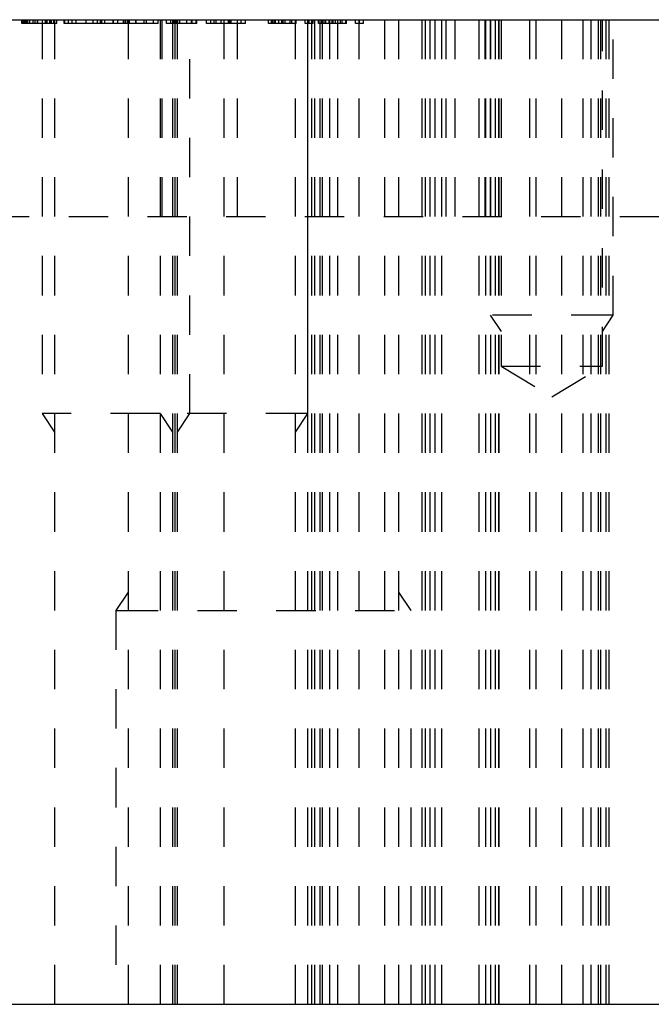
# Model space of a CAD drawing. Header units: inches. Extents: x 1802 to 2468, y -253 to -72.
# Tile 533 of 570: x 2396.67 to 2398.27, y -199.46 to -196.96. Entities that reach past the tile are written whole.
import ezdxf

# ---------------------------------------------------------------- set-up
doc = ezdxf.new("R2010")
doc.units = ezdxf.units.IN
doc.header["$LTSCALE"] = 0.5
doc.header["$MEASUREMENT"] = 0
doc.linetypes.add('HIDDEN', pattern=[0.225, 0.15, -0.075])
doc.layers.add('SID-M-H', color=4, linetype='HIDDEN')
doc.layers.add('SID-M-S', color=105, linetype='Continuous')

msp = doc.modelspace()

# ---------------------------------------------------------------- linework, layer by layer
at = {"layer": 'SID-M-H'}
for p, q in [((2396.67439, -196.96887), (2396.67439, -196.95887)), ((2396.67593, -196.96887), (2396.67593, -196.95887)), ((2396.679, -196.96887), (2396.679, -196.95887)), ((2396.68208, -196.96887), (2396.68208, -196.95887)), ((2396.68516, -196.96887), (2396.68516, -196.95887)), ((2396.6867, -196.96887), (2396.6867, -196.95887)), ((2396.68977, -196.96887), (2396.68977, -196.95887)), ((2396.69456, -196.96887), (2396.69456, -196.95887)), ((2396.70323, -196.96887), (2396.70323, -196.95887)), ((2396.70823, -196.96887), (2396.70823, -196.95887)), ((2396.71441, -196.96887), (2396.71441, -196.95887)), ((2396.7146, -196.96887), (2396.7146, -196.95887)), ((2396.71472, -196.96887), (2396.71472, -196.95887)), ((2396.71487, -196.96887), (2396.71487, -196.95887)), ((2396.72603, -196.95887), (2396.72603, -197.95887)), ((2396.73439, -196.96887), (2396.73439, -196.95887)), ((2396.73576, -196.96887), (2396.73576, -196.95887)), ((2396.739, -196.96887), (2396.739, -196.95887)), ((2396.74516, -196.96887), (2396.74516, -196.95887)), ((2396.74759, -196.96887), (2396.74759, -196.95887)), ((2396.74876, -196.96887), (2396.74876, -196.95887)), ((2396.74977, -196.96887), (2396.74977, -196.95887)), ((2396.76362, -196.96887), (2396.74977, -196.96887)), ((2396.75593, -196.96887), (2396.75593, -196.95887)), ((2396.75728, -196.95887), (2396.75728, -199.45887)), ((2396.76362, -196.96887), (2396.76362, -196.95887)), ((2396.78208, -196.96887), (2396.78208, -196.95887)), ((2396.78355, -196.96887), (2396.78208, -196.96887)), ((2396.78355, -196.96887), (2396.78355, -196.95887)), ((2396.79285, -196.96887), (2396.78355, -196.96887)), ((2396.79285, -196.96887), (2396.79285, -196.95887)), ((2396.85593, -196.96887), (2396.79285, -196.96887)), ((2396.80208, -196.96887), (2396.80208, -196.95887)), ((2396.81285, -196.96887), (2396.81285, -196.95887)), ((2396.83771, -196.96887), (2396.83771, -196.95887)), ((2396.85593, -196.96887), (2396.85593, -196.95887)), ((2396.87439, -196.96887), (2396.85593, -196.96887)), ((2396.8667, -196.96887), (2396.8667, -196.95887)), ((2396.87439, -196.96887), (2396.87439, -196.95887)), ((2396.87746, -196.96887), (2396.87746, -196.95887)), ((2396.88516, -196.96887), (2396.88516, -196.95887)), ((2396.9067, -196.96887), (2396.9067, -196.95887)), ((2396.90682, -196.96887), (2396.90682, -196.95887)), ((2396.90718, -196.96887), (2396.90718, -196.95887)), ((2396.91845, -196.96887), (2396.91845, -196.95887)), ((2396.93292, -196.96887), (2396.93292, -196.95887)), ((2396.9367, -196.96887), (2396.9367, -196.95887)), ((2396.99109, -196.96887), (2396.9367, -196.96887)), ((2396.93746, -196.96887), (2396.93746, -196.95887)), ((2396.94254, -196.96887), (2396.94254, -196.95887)), ((2396.94478, -196.95887), (2396.94478, -199.45887)), ((2396.94823, -196.96887), (2396.94823, -196.95887)), ((2396.96362, -196.96887), (2396.96362, -196.95887)), ((2396.96427, -196.96887), (2396.96427, -196.95887)), ((2396.96516, -196.96887), (2396.96516, -196.95887)), ((2396.98542, -196.96887), (2396.98542, -196.95887)), ((2396.99109, -196.96887), (2396.99109, -196.95887)), ((2397.00884, -196.96887), (2396.99109, -196.96887)), ((2397.00884, -196.96887), (2397.00884, -196.95887)), ((2397.02054, -196.96887), (2397.00884, -196.96887)), ((2397.02054, -196.96887), (2397.02054, -196.95887)), ((2397.02603, -196.95887), (2397.02603, -199.45887)), ((2397.02603, -196.95887), (2397.02603, -197.95887)), ((2397.0306, -197.45887), (2397.0306, -196.95887)), ((2397.04208, -196.96887), (2397.04208, -196.95887)), ((2397.05285, -196.96887), (2397.04208, -196.96887)), ((2397.05285, -196.96887), (2397.05285, -196.95887)), ((2397.0616, -196.96887), (2397.05285, -196.96887)), ((2397.05728, -196.95887), (2397.05728, -199.45887)), ((2397.0616, -196.96887), (2397.0616, -196.95887)), ((2397.10569, -196.96887), (2397.0616, -196.96887)), ((2397.06353, -199.45887), (2397.06353, -196.95887)), ((2397.06353, -199.45887), (2397.06353, -196.95887)), ((2397.06353, -199.45887), (2397.06353, -196.95887)), ((2397.06353, -199.45887), (2397.06353, -196.95887)), ((2397.06609, -196.96887), (2397.06609, -196.95887)), ((2397.06978, -199.45887), (2397.06978, -196.95887)), ((2397.07482, -196.96887), (2397.07482, -196.95887)), ((2397.07492, -196.96887), (2397.07492, -196.95887)), ((2397.07535, -196.96887), (2397.07535, -196.95887)), ((2397.09328, -196.96887), (2397.09328, -196.95887)), ((2397.10103, -197.95887), (2397.10103, -196.95887)), ((2397.10569, -196.96887), (2397.10569, -196.95887)), ((2397.119, -196.96887), (2397.10569, -196.96887)), ((2397.1067, -196.96887), (2397.1067, -196.95887)), ((2397.11746, -196.96887), (2397.11746, -196.95887)), ((2397.119, -196.96887), (2397.119, -196.95887)), ((2397.14362, -196.96887), (2397.14362, -196.95887)), ((2397.18081, -196.96887), (2397.14362, -196.96887)), ((2397.15439, -196.96887), (2397.15439, -196.95887)), ((2397.16283, -196.96887), (2397.16283, -196.95887)), ((2397.16785, -196.96887), (2397.16785, -196.95887)), ((2397.16816, -196.96887), (2397.16816, -196.95887)), ((2397.18081, -196.96887), (2397.18081, -196.95887)), ((2397.18853, -199.45887), (2397.18853, -196.95887)), ((2397.1997, -196.96887), (2397.1997, -196.95887)), ((2397.20246, -196.96887), (2397.20246, -196.95887)), ((2397.20593, -196.96887), (2397.20593, -196.95887)), ((2397.22211, -197.45887), (2397.22211, -196.95887)), ((2397.23131, -196.96887), (2397.23131, -196.95887)), ((2397.24208, -196.96887), (2397.24208, -196.95887)), ((2397.30054, -196.96887), (2397.30054, -196.95887)), ((2397.30823, -196.96887), (2397.30823, -196.95887)), ((2397.31069, -196.96887), (2397.31069, -196.95887)), ((2397.31494, -196.96887), (2397.31494, -196.95887)), ((2397.319, -196.96887), (2397.319, -196.95887)), ((2397.32691, -196.96887), (2397.32691, -196.95887)), ((2397.3346, -196.96887), (2397.3346, -196.95887)), ((2397.3366, -196.96887), (2397.3366, -196.95887)), ((2397.33703, -196.96887), (2397.33703, -196.95887)), ((2397.3378, -196.96887), (2397.3378, -196.95887)), ((2397.34304, -196.96887), (2397.34304, -196.95887)), ((2397.35624, -196.96887), (2397.35624, -196.95887)), ((2397.36004, -196.96887), (2397.36004, -196.95887)), ((2397.36054, -196.96887), (2397.36054, -196.95887)), ((2397.36977, -196.96887), (2397.36977, -196.95887)), ((2397.36978, -199.45887), (2397.36978, -196.95887)), ((2397.37131, -196.96887), (2397.37131, -196.95887)), ((2397.39439, -196.96887), (2397.39439, -196.95887)), ((2397.40103, -199.45887), (2397.40103, -196.95887)), ((2397.40103, -197.95887), (2397.40103, -196.95887)), ((2397.40439, -196.96887), (2397.40439, -196.95887)), ((2397.41137, -199.45887), (2397.41137, -196.95887)), ((2397.41439, -196.96887), (2397.41439, -196.95887)), ((2397.41819, -199.45887), (2397.41819, -196.95887)), ((2397.42823, -196.96887), (2397.42823, -196.95887)), ((2397.432, -199.45887), (2397.432, -196.95887)), ((2397.43593, -196.96887), (2397.43593, -196.95887)), ((2397.43835, -199.45887), (2397.43835, -196.95887)), ((2397.43838, -196.96887), (2397.43838, -196.95887)), ((2397.44263, -196.96887), (2397.44263, -196.95887)), ((2397.4467, -196.96887), (2397.4467, -196.95887)), ((2397.4546, -196.96887), (2397.4546, -196.95887)), ((2397.45645, -199.45887), (2397.45645, -196.95887)), ((2397.4623, -196.96887), (2397.4623, -196.95887)), ((2397.46429, -196.96887), (2397.46429, -196.95887)), ((2397.46472, -196.96887), (2397.46472, -196.95887)), ((2397.46549, -196.96887), (2397.46549, -196.95887)), ((2397.47073, -196.96887), (2397.47073, -196.95887)), ((2397.47661, -199.45887), (2397.47661, -196.95887)), ((2397.48393, -196.96887), (2397.48393, -196.95887)), ((2397.48773, -196.96887), (2397.48773, -196.95887)), ((2397.48823, -196.96887), (2397.48823, -196.95887)), ((2397.49746, -196.96887), (2397.49746, -196.95887)), ((2397.499, -196.96887), (2397.499, -196.95887)), ((2397.52208, -196.96887), (2397.52208, -196.95887)), ((2397.53137, -199.45887), (2397.53137, -196.95887)), ((2397.53137, -199.45887), (2397.53137, -196.95887)), ((2397.53208, -196.96887), (2397.53208, -196.95887)), ((2397.54208, -196.96887), (2397.54208, -196.95887)), ((2397.59637, -199.45887), (2397.59637, -196.95887)), ((2397.59637, -199.45887), (2397.59637, -196.95887)), ((2397.63228, -199.45887), (2397.63228, -196.95887)), ((2397.69074, -199.45887), (2397.69074, -196.95887)), ((2397.69117, -199.45887), (2397.69117, -196.95887)), ((2397.69996, -199.45887), (2397.69996, -196.95887)), ((2397.69996, -199.45887), (2397.69996, -196.95887)), ((2397.71137, -199.45887), (2397.71137, -196.95887)), ((2397.72426, -199.45887), (2397.72426, -196.95887)), ((2397.74089, -199.45887), (2397.74089, -196.95887)), ((2397.75116, -196.95887), (2397.75116, -197.45887)), ((2397.77455, -197.45887), (2397.77455, -196.95887)), ((2397.83617, -199.45887), (2397.83617, -196.95887)), ((2397.85116, -197.45887), (2397.85116, -196.95887)), ((2397.8528, -199.45887), (2397.8528, -196.95887)), ((2397.86404, -196.95887), (2397.86404, -197.70887)), ((2397.8657, -199.45887), (2397.8657, -196.95887)), ((2397.8771, -199.45887), (2397.8771, -196.95887)), ((2397.8771, -199.45887), (2397.8771, -196.95887)), ((2397.88589, -199.45887), (2397.88589, -196.95887)), ((2397.88633, -199.45887), (2397.88633, -196.95887)), ((2397.89179, -196.95887), (2397.89179, -197.83887)), ((2397.96353, -196.95887), (2397.96353, -199.45887)), ((2397.9807, -199.45887), (2397.9807, -196.95887)), ((2397.9807, -199.45887), (2397.9807, -196.95887)), ((2398.0457, -199.45887), (2398.0457, -196.95887)), ((2398.0457, -199.45887), (2398.0457, -196.95887)), ((2398.10045, -199.45887), (2398.10045, -196.95887)), ((2398.12061, -199.45887), (2398.12061, -196.95887)), ((2398.13871, -199.45887), (2398.13871, -196.95887)), ((2398.14507, -199.45887), (2398.14507, -196.95887)), ((2398.14879, -197.83887), (2398.14879, -196.95887)), ((2398.15887, -199.45887), (2398.15887, -196.95887)), ((2398.1657, -199.45887), (2398.1657, -196.95887)), ((2398.17654, -197.70887), (2398.17654, -196.95887)), ((2392.9934, -197.45887), (2400.21353, -197.45887)), ((2397.86404, -197.70887), (2397.89179, -197.7505)), ((2398.14879, -197.7505), (2398.17654, -197.70887)), ((2398.17654, -197.70887), (2398.1696, -197.70887)), ((2397.89179, -197.83887), (2398.14879, -197.83887)), ((2397.89179, -197.83887), (2398.02029, -197.91608)), ((2398.02029, -197.91608), (2398.14879, -197.83887)), ((2396.72603, -197.95887), (2396.75728, -198.00575)), ((2397.02603, -197.95887), (2396.99979, -197.95887)), ((2397.02603, -197.95887), (2397.05728, -198.00575)), ((2397.06978, -198.00575), (2397.10103, -197.95887)), ((2397.36978, -198.00575), (2397.40103, -197.95887)), ((2397.40103, -197.95887), (2397.39408, -197.95887)), ((2396.94478, -198.412), (2396.91353, -198.45887)), ((2397.66353, -198.45887), (2397.63228, -198.412)), ((2396.91353, -198.45887), (2396.91353, -199.45887)), ((2396.91353, -198.45887), (2396.92074, -198.45887)), ((2397.66353, -199.45887), (2397.66353, -198.45887))]:
    msp.add_line(p, q, dxfattribs=at)
for points, knots in [([(2396.71441, -196.96887), (2396.71313, -196.96887), (2396.7106, -196.96887), (2396.70689, -196.96887), (2396.70335, -196.96887), (2396.69997, -196.96887), (2396.69676, -196.96887), (2396.69371, -196.96887), (2396.69081, -196.96887), (2396.6881, -196.96887), (2396.68556, -196.96887), (2396.68327, -196.96887), (2396.68119, -196.96887), (2396.67938, -196.96887), (2396.67775, -196.96887), (2396.6764, -196.96887), (2396.67522, -196.96887), (2396.67467, -196.96887), (2396.67439, -196.96887)], [0, 0, 0, 0, 0.0655412, 0.1289632, 0.1903771, 0.2500924, 0.3085484, 0.366398, 0.4245422, 0.48317, 0.5422434, 0.6017394, 0.662506, 0.7248555, 0.7891278, 0.8563464, 0.9262952, 1, 1, 1, 1]), ([(2396.75593, -196.96887), (2396.75586, -196.96887), (2396.75574, -196.96887), (2396.75464, -196.96887), (2396.75294, -196.96887), (2396.75053, -196.96887), (2396.74758, -196.96887), (2396.74408, -196.96887), (2396.74006, -196.96887), (2396.73558, -196.96887), (2396.73072, -196.96887), (2396.72552, -196.96887), (2396.72006, -196.96887), (2396.71632, -196.96887), (2396.71441, -196.96887)], [0, 0, 0, 0, 0.0796483, 0.1589217, 0.2396195, 0.3226094, 0.4060346, 0.4876021, 0.5696846, 0.6530361, 0.7374357, 0.8224778, 0.9097477, 1, 1, 1, 1]), ([(2396.90682, -196.96887), (2396.90587, -196.96887), (2396.904, -196.96887), (2396.90124, -196.96887), (2396.89855, -196.96887), (2396.89594, -196.96887), (2396.89338, -196.96887), (2396.8909, -196.96887), (2396.8885, -196.96887), (2396.88615, -196.96887), (2396.88392, -196.96887), (2396.8818, -196.96887), (2396.87982, -196.96887), (2396.87798, -196.96887), (2396.87623, -196.96887), (2396.87463, -196.96887), (2396.87314, -196.96887), (2396.87178, -196.96887), (2396.87057, -196.96887), (2396.86951, -196.96887), (2396.86867, -196.96887), (2396.86795, -196.96887), (2396.86737, -196.96887), (2396.86697, -196.96887), (2396.86673, -196.96887), (2396.86671, -196.96887), (2396.8667, -196.96887)], [0, 0, 0, 0, 0.0337871, 0.0666217, 0.0992849, 0.1313612, 0.1635852, 0.1961039, 0.2289023, 0.2621581, 0.2959912, 0.3302178, 0.3650598, 0.4009507, 0.4376204, 0.4757075, 0.5153807, 0.5564135, 0.5997648, 0.6464242, 0.6964314, 0.7497815, 0.8065733, 0.8674355, 0.9318868, 1, 1, 1, 1]), ([(2396.94823, -196.96887), (2396.94821, -196.96887), (2396.94817, -196.96887), (2396.94794, -196.96887), (2396.9475, -196.96887), (2396.94694, -196.96887), (2396.94617, -196.96887), (2396.94523, -196.96887), (2396.94418, -196.96887), (2396.94288, -196.96887), (2396.94146, -196.96887), (2396.93991, -196.96887), (2396.93826, -196.96887), (2396.93646, -196.96887), (2396.93453, -196.96887), (2396.93245, -196.96887), (2396.93027, -196.96887), (2396.92796, -196.96887), (2396.92554, -196.96887), (2396.92308, -196.96887), (2396.92051, -196.96887), (2396.91791, -196.96887), (2396.91523, -196.96887), (2396.91248, -196.96887), (2396.90967, -196.96887), (2396.90777, -196.96887), (2396.90682, -196.96887)], [0, 0, 0, 0, 0.0650633, 0.1267732, 0.1855158, 0.2407647, 0.2929798, 0.3422504, 0.3889193, 0.4327757, 0.4746284, 0.5147747, 0.5536059, 0.5914264, 0.6280281, 0.6638036, 0.6989843, 0.7335915, 0.7676285, 0.8012083, 0.8342638, 0.8669807, 0.8997197, 0.9327019, 0.9661759, 1, 1, 1, 1]), ([(2397.24208, -196.96887), (2397.24206, -196.96887), (2397.24202, -196.96887), (2397.24163, -196.96887), (2397.24108, -196.96887), (2397.24022, -196.96887), (2397.23918, -196.96887), (2397.23784, -196.96887), (2397.23631, -196.96887), (2397.23453, -196.96887), (2397.23257, -196.96887), (2397.23047, -196.96887), (2397.22822, -196.96887), (2397.22582, -196.96887), (2397.22328, -196.96887), (2397.22059, -196.96887), (2397.21775, -196.96887), (2397.21477, -196.96887), (2397.21156, -196.96887), (2397.20806, -196.96887), (2397.20425, -196.96887), (2397.20015, -196.96887), (2397.19574, -196.96887), (2397.19103, -196.96887), (2397.18602, -196.96887), (2397.18258, -196.96887), (2397.18081, -196.96887)], [0, 0, 0, 0, 0.0460807, 0.0908068, 0.1342953, 0.1770244, 0.2188227, 0.2602441, 0.3010799, 0.3416139, 0.3815834, 0.4201196, 0.4580746, 0.4947385, 0.5311946, 0.5669337, 0.6027127, 0.6383266, 0.6748532, 0.7134674, 0.7544418, 0.7978154, 0.8439895, 0.8930716, 0.9449633, 1, 1, 1, 1]), ([(2397.33703, -196.96887), (2397.33613, -196.96887), (2397.33432, -196.96887), (2397.33166, -196.96887), (2397.32905, -196.96887), (2397.32653, -196.96887), (2397.32406, -196.96887), (2397.32165, -196.96887), (2397.31931, -196.96887), (2397.31702, -196.96887), (2397.31478, -196.96887), (2397.31263, -196.96887), (2397.31048, -196.96887), (2397.3084, -196.96887), (2397.30634, -196.96887), (2397.30436, -196.96887), (2397.3024, -196.96887), (2397.30117, -196.96887), (2397.30054, -196.96887)], [0, 0, 0, 0, 0.0572083, 0.1136961, 0.1691779, 0.2241592, 0.2787199, 0.3337942, 0.3892415, 0.4458221, 0.5037043, 0.5642939, 0.6279754, 0.6950383, 0.7653727, 0.8396114, 0.9175378, 1, 1, 1, 1]), ([(2397.37131, -196.96887), (2397.37129, -196.96887), (2397.37124, -196.96887), (2397.37073, -196.96887), (2397.36998, -196.96887), (2397.36885, -196.96887), (2397.36746, -196.96887), (2397.36571, -196.96887), (2397.36368, -196.96887), (2397.36134, -196.96887), (2397.35879, -196.96887), (2397.35609, -196.96887), (2397.35325, -196.96887), (2397.35026, -196.96887), (2397.34715, -196.96887), (2397.3439, -196.96887), (2397.34051, -196.96887), (2397.3382, -196.96887), (2397.33703, -196.96887)], [0, 0, 0, 0, 0.0614843, 0.1217745, 0.1809196, 0.2402561, 0.3001144, 0.3611459, 0.4235006, 0.4886694, 0.5539541, 0.6175813, 0.6802384, 0.7421874, 0.8046632, 0.868259, 0.9330203, 1, 1, 1, 1]), ([(2397.36054, -196.96887), (2397.36049, -196.96887), (2397.36039, -196.96887), (2397.35972, -196.96887), (2397.35921, -196.96887), (2397.35907, -196.96887)], [0, 0, 0, 0, 0.23472337, 0.47715832, 0.56, 0.56, 0.56, 0.56]), ([(2397.40439, -196.96887), (2397.40372, -196.96887), (2397.40241, -196.96887), (2397.40053, -196.96887), (2397.3988, -196.96887), (2397.39727, -196.96887), (2397.39602, -196.96887), (2397.39507, -196.96887), (2397.3945, -196.96887), (2397.39443, -196.96887), (2397.39439, -196.96887)], [0, 0, 0, 0, 0.1277566, 0.2494144, 0.3727965, 0.5001113, 0.6286099, 0.7506434, 0.8737684, 1, 1, 1, 1]), ([(2397.41439, -196.96887), (2397.41435, -196.96887), (2397.41427, -196.96887), (2397.41374, -196.96887), (2397.41275, -196.96887), (2397.41151, -196.96887), (2397.40997, -196.96887), (2397.40826, -196.96887), (2397.40637, -196.96887), (2397.40506, -196.96887), (2397.40439, -196.96887)], [0, 0, 0, 0, 0.1261777, 0.2488206, 0.37154, 0.4999837, 0.6272442, 0.7492255, 0.872298, 1, 1, 1, 1]), ([(2397.46472, -196.96887), (2397.46382, -196.96887), (2397.46202, -196.96887), (2397.45935, -196.96887), (2397.45674, -196.96887), (2397.45422, -196.96887), (2397.45175, -196.96887), (2397.44934, -196.96887), (2397.447, -196.96887), (2397.44471, -196.96887), (2397.44248, -196.96887), (2397.44032, -196.96887), (2397.43817, -196.96887), (2397.43609, -196.96887), (2397.43403, -196.96887), (2397.43205, -196.96887), (2397.43009, -196.96887), (2397.42887, -196.96887), (2397.42823, -196.96887)], [0, 0, 0, 0, 0.0572083, 0.1136961, 0.1691779, 0.2241592, 0.2787199, 0.3337942, 0.3892415, 0.4458221, 0.5037043, 0.5642939, 0.6279754, 0.6950383, 0.7653727, 0.8396114, 0.9175378, 1, 1, 1, 1]), ([(2397.499, -196.96887), (2397.49898, -196.96887), (2397.49894, -196.96887), (2397.49842, -196.96887), (2397.49767, -196.96887), (2397.49654, -196.96887), (2397.49516, -196.96887), (2397.4934, -196.96887), (2397.49137, -196.96887), (2397.48904, -196.96887), (2397.48648, -196.96887), (2397.48379, -196.96887), (2397.48094, -196.96887), (2397.47796, -196.96887), (2397.47484, -196.96887), (2397.47159, -196.96887), (2397.4682, -196.96887), (2397.4659, -196.96887), (2397.46472, -196.96887)], [0, 0, 0, 0, 0.0614843, 0.1217745, 0.1809196, 0.2402561, 0.3001144, 0.3611459, 0.4235006, 0.4886694, 0.5539541, 0.6175813, 0.6802384, 0.7421874, 0.8046632, 0.868259, 0.9330203, 1, 1, 1, 1]), ([(2397.48823, -196.96887), (2397.48818, -196.96887), (2397.48808, -196.96887), (2397.48741, -196.96887), (2397.4869, -196.96887), (2397.48676, -196.96887)], [0, 0, 0, 0, 0.23472337, 0.47715832, 0.56, 0.56, 0.56, 0.56]), ([(2397.53208, -196.96887), (2397.53141, -196.96887), (2397.5301, -196.96887), (2397.52823, -196.96887), (2397.5265, -196.96887), (2397.52496, -196.96887), (2397.52371, -196.96887), (2397.52276, -196.96887), (2397.52219, -196.96887), (2397.52212, -196.96887), (2397.52208, -196.96887)], [0, 0, 0, 0, 0.1277566, 0.24941436, 0.37279648, 0.50011133, 0.62860994, 0.75064337, 0.87376838, 1, 1, 1, 1]), ([(2397.54208, -196.96887), (2397.54204, -196.96887), (2397.54196, -196.96887), (2397.54144, -196.96887), (2397.54044, -196.96887), (2397.5392, -196.96887), (2397.53767, -196.96887), (2397.53595, -196.96887), (2397.53406, -196.96887), (2397.53275, -196.96887), (2397.53208, -196.96887)], [0, 0, 0, 0, 0.1261777, 0.2488206, 0.37154, 0.4999837, 0.6272442, 0.7492255, 0.872298, 1, 1, 1, 1]), ([(2398.16959, -197.70887), (2398.14939, -197.70887), (2398.11771, -197.70887), (2398.07737, -197.70887), (2398.03196, -197.70887), (2397.98552, -197.70887), (2397.94216, -197.70887), (2397.90575, -197.70887), (2397.87951, -197.70887), (2397.86578, -197.70887), (2397.86404, -197.70887), (2397.86439, -197.70887), (2397.86404, -197.70887)], [0, 0, 0, 0, 0.10524304, 0.2104912, 0.31573937, 0.42098753, 0.5262357, 0.63148386, 0.73673203, 0.84198019, 0.94722836, 1, 1, 1, 1]), ([(2396.99978, -197.95887), (2396.95168, -197.95887), (2396.90073, -197.95887), (2396.85074, -197.95887), (2396.8054, -197.95887), (2396.76808, -197.95887), (2396.74155, -197.95887), (2396.72778, -197.95887), (2396.72603, -197.95887), (2396.72638, -197.95887), (2396.72603, -197.95887)], [0, 0, 0, 0, 0.133289, 0.2666052, 0.3999214, 0.5332375, 0.6665537, 0.7998699, 0.9331861, 1, 1, 1, 1]), ([(2397.39407, -197.95887), (2397.37373, -197.95887), (2397.34151, -197.95887), (2397.29979, -197.95887), (2397.25168, -197.95887), (2397.20073, -197.95887), (2397.15074, -197.95887), (2397.1054, -197.95887), (2397.06808, -197.95887), (2397.04155, -197.95887), (2397.02778, -197.95887), (2397.02603, -197.95887), (2397.02638, -197.95887), (2397.02603, -197.95887)], [0, 0, 0, 0, 0.0952247, 0.1904525, 0.2856803, 0.3809081, 0.4761359, 0.5713637, 0.6665915, 0.7618193, 0.8570471, 0.9522748, 1, 1, 1, 1]), ([(2396.92073, -198.45887), (2396.94208, -198.45887), (2396.97673, -198.45887), (2397.02337, -198.45887), (2397.08019, -198.45887), (2397.14502, -198.45887), (2397.21537, -198.45887), (2397.28853, -198.45887), (2397.36169, -198.45887), (2397.43204, -198.45887), (2397.49687, -198.45887), (2397.5537, -198.45887), (2397.60033, -198.45887), (2397.63499, -198.45887), (2397.65632, -198.45887), (2397.66353, -198.45887), (2397.66213, -198.45887), (2397.66353, -198.45887)], [0, 0, 0, 0, 0.0666686, 0.1333352, 0.2000017, 0.2666682, 0.3333347, 0.4000013, 0.4666678, 0.5333343, 0.6000008, 0.6666674, 0.7333339, 0.8000004, 0.8666669, 0.9333335, 1, 1, 1, 1])]:
    msp.add_open_spline(points, degree=3, knots=knots, dxfattribs=at)
at = {"layer": 'SID-M-S'}
for p, q in [((2385.46353, -196.95887), (2402.96353, -196.95887)), ((2385.46353, -199.45887), (2402.96353, -199.45887))]:
    msp.add_line(p, q, dxfattribs=at)

doc.saveas('drawing.dxf')
